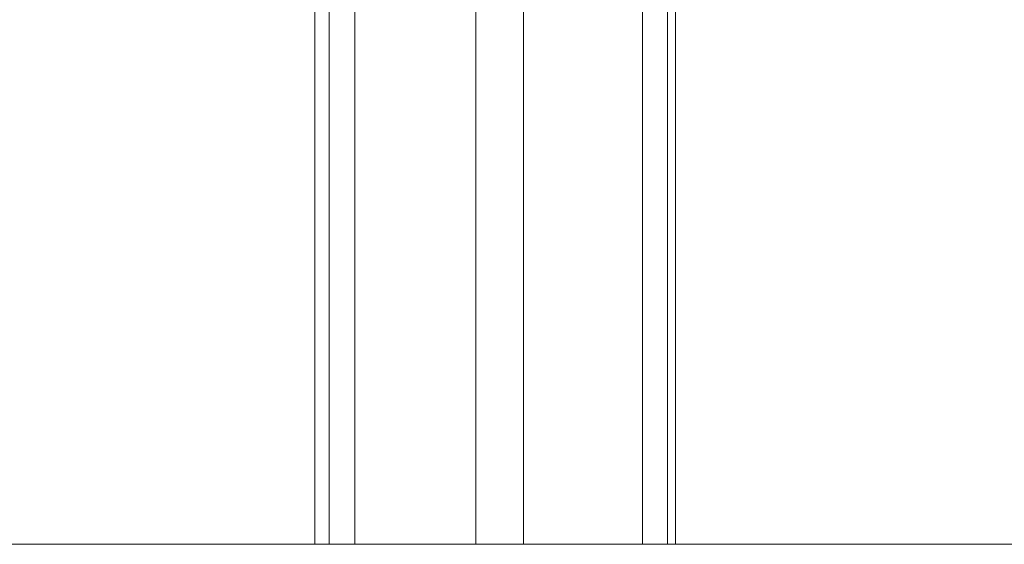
# Model space of a CAD drawing. Header units: inches. Extents: x 424 to 2043, y -237 to 445.
# Tile 828 of 965: x 866.155 to 866.596, y 229.597 to 229.832. Entities that reach past the tile are written whole.
import ezdxf

# ---------------------------------------------------------------- set-up
doc = ezdxf.new("R2010")
doc.units = ezdxf.units.IN
doc.header["$MEASUREMENT"] = 0
doc.layers.add('A-DOOR', color=31, linetype='Continuous', lineweight=9)
doc.layers.add('A-FLOR-HRAL', color=11, linetype='Continuous', lineweight=9)

# ---------------------------------------------------------------- blocks, each defined once
blk = doc.blocks.new('Railing - Railing-202422-Section 1')
at = {"layer": 'A-FLOR-HRAL'}
blk.add_line((-109.43227, 14.5), (-127.59244, 14.5), dxfattribs=at)
blk = doc.blocks.new('5-panel_Bi-fold_external_door_10806 - Type 1-V72-Section 1')
at = {"layer": 'A-DOOR'}
for p, q in [((-110.58121, 16.33744), (-110.58121, 14.5)), ((-110.4523, 16.33744), (-110.4523, 14.5)), ((-110.5992, 16.26143), (-110.5992, 14.5)), ((-110.59266, 16.26271), (-110.59266, 14.5)), ((-110.44105, 16.26274), (-110.44105, 14.5)), ((-110.43747, 16.26274), (-110.43747, 14.5)), ((-110.52699, 14.751), (-110.52699, 14.5)), ((-110.50557, 14.751), (-110.50557, 14.5))]:
    blk.add_line(p, q, dxfattribs=at)

msp = doc.modelspace()

# ---------------------------------------------------------------- block references
at = {"layer": 'A-DOOR'}
msp.add_blockref('5-panel_Bi-fold_external_door_10806 - Type 1-V72-Section 1', (976.88654, 215.09721), dxfattribs=at)
at = {"layer": 'A-FLOR-HRAL'}
msp.add_blockref('Railing - Railing-202422-Section 1', (976.88654, 215.09721), dxfattribs=at)

doc.saveas('drawing.dxf')
